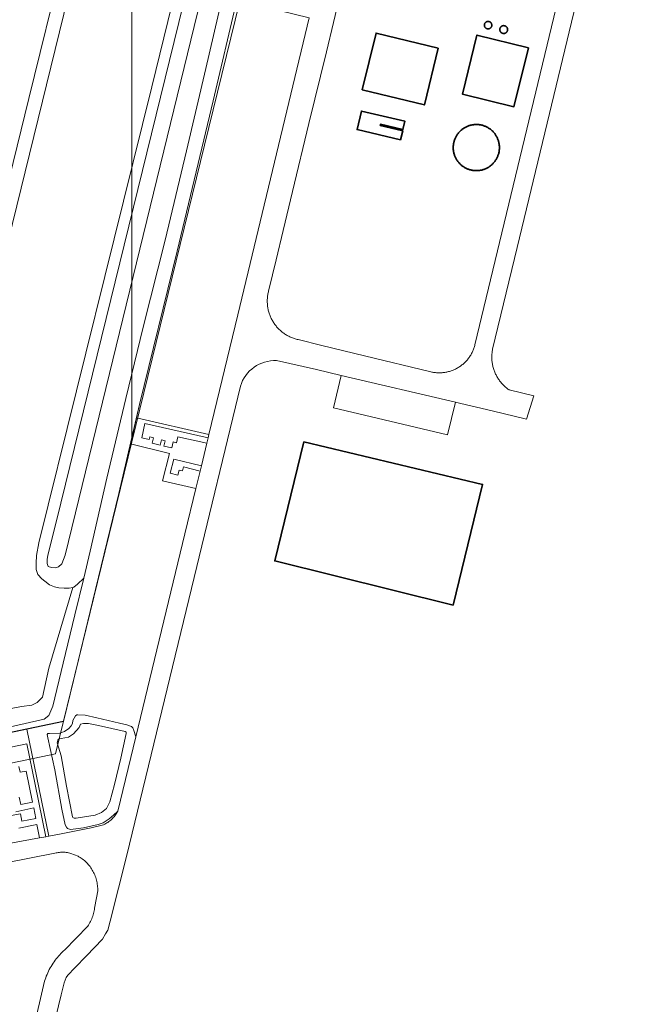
# Model space of a CAD drawing. Header units: metres. Extents: x 250001 to 257773, y 598992 to 609118.
# Tile 587 of 656: x 252163 to 252370, y 607555 to 607879. Entities that reach past the tile are written whole.
import ezdxf
from ezdxf.lldxf.tags import DXFTag

# ---------------------------------------------------------------- set-up
doc = ezdxf.new("R2010")
doc.units = ezdxf.units.M
for name, color, linetype, lineweight in [('B-WE-GR-GROENVOORZIENING-GV', 252, 'Continuous', 18), ('B-WE-GW-TALUD_KRUIN-G', 252, 'Continuous', 18), ('B-WE-IE-TERREINAFSCHEIDING_KUNSTMATIG_HEKWERK-G', 252, 'IE-TERREINAFSCHEIDING-KUNSTMATIG', 18), ('B-WE-KG-GRENS_PERCEEL-G', 150, 'KG-PERCEEL', 18), ('B-WE-OG-BEBOUWING-GV', 1, 'Continuous', 35), ('B-WE-OG-BEBOUWING_BASSIN-GV', 1, 'Continuous', 35), ('B-WE-OG-BEBOUWING_OPSLAGTANK-GV', 1, 'Continuous', 35), ('B-WE-OG-TERREIN_ERF-GV', 7, 'Continuous', 18), ('B-WE-OG-TERREIN_ONBEGROEID-GV', 252, 'Continuous', 18), ('B-WE-OG-WATER-GV', 252, 'Continuous', 18), ('B-WE-OG-WATER_SLOOT-GV', 252, 'Continuous', 18), ('B-WE-VH-ONVERHARD-GV', 252, 'Continuous', 18), ('B-WE-VH-VERHARDING_GESLOTEN-GV', 252, 'Continuous', 18), ('B-WE-VH-VERHARDING_HALFVERHARDING-GV', 252, 'Continuous', 18), ('B-WE-VH-VERHARDING_OPEN-GV', 252, 'Continuous', 18), ('B-WE-VH-VERHARDING_TEGEL-GV', 252, 'Continuous', 18), ('X-XX-AL-REFERENTIE-G', 7, 'Continuous', 18)]:
    doc.layers.add(name, color=color, linetype=linetype, lineweight=lineweight)
doc.styles.get("Standard").update_dxf_attribs({"font": 'NLCS-ISO.ttf'})
doc.linetypes.add('IE-TERREINAFSCHEIDING-KUNSTMATIG', pattern='A,4,[82,NLCS.shx,S=0.75,R=90,X=0,Y=0],4,-2', length=10)
tags = doc.linetypes.add('KG-PERCEEL', pattern='A,5.5,-2,["P",Standard,S=1.8,R=0,X=-0.5,Y=-0.9],-2,5.5,-2,[5,NLCS.SHX,S=0.75,R=0,X=0,Y=0],-2', length=19).pattern_tags.tags
tags[6] = DXFTag(74, 10)

# ---------------------------------------------------------------- blocks, each defined once
blk = doc.blocks.new('BS2021-132-Xref-KAD-20210617')
at = {"layer": 'B-WE-KG-GRENS_PERCEEL-G', "flags": 128}
for points in [[(252199.94, 607843.17), (252199.94, 608423)], [(252352.676, 608363.364), (252263.967, 608001.266), (252223.834, 607837.383)], [(252199.94, 607843.17), (252199.943, 607739.826)], [(252223.834, 607837.383), (252199.943, 607739.826)], [(252199.943, 607739.826), (252177.465, 607648.038)], [(252177.465, 607648.038), (251960.181, 607602.647), (251957.577, 607591.925)], [(252177.465, 607648.038), (252174.836, 607637.304), (251983.226, 607597.282)]]:
    blk.add_lwpolyline(points, dxfattribs=at)
blk = doc.blocks.new('BS2021-132-Xref-BGT-GRIJS-20210617-aangepast')
at = {"layer": 'B-WE-GR-GROENVOORZIENING-GV', "flags": 128}
for points in [[(252296.217, 608369.34), (252287.111, 608332.607), (252281.234, 608308.987), (252275.24, 608286.513), (252259.433, 608219.237), (252210.051, 608014.222), (252198.205, 607966.63), (252181.696, 607897.476), (252141.009, 607731.679), (252126.282, 607672.268)], [(252229.585, 607885.809), (252224.258, 607862.559), (252217.923, 607835.444), (252210.886, 607806.106), (252203.664, 607777.498), (252197.997, 607754.106), (252191.719, 607727.91), (252186.289, 607703.983), (252184.114, 607695.076), (252181.18, 607683.056), (252177.334, 607667.156), (252173.942, 607652.995), (252172.699, 607649.907), (252171.088, 607648.712), (252148.943, 607643.707)], [(252145.53, 607649.382), (252163.686, 607652.877), (252167.082, 607653.327), (252168.885, 607654.277), (252170.598, 607655.955), (252172.617, 607665.508), (252180.522, 607692.038), (252179.345, 607691.803), (252177.704, 607691.803), (252175.988, 607691.877), (252174.496, 607692.25), (252172.929, 607692.922), (252171.362, 607694.04), (252170.318, 607694.861), (252169.049, 607696.278), (252168.452, 607697.918), (252168.452, 607700.007), (252168.602, 607702.542), (252169.422, 607706.644), (252206.444, 607856.54), (252324.069, 608337.036)], [(252157.01, 607643.675), (252165.49, 607645.453), (252165.96, 607645.55), (252177.482, 607647.941), (252180.711, 607661.503), (252186.988, 607687.298), (252195.706, 607722.937), (252199.472, 607739.185), (252201.461, 607747.768), (252202.486, 607752.191), (252214.82, 607802.567), (252226.675, 607851.899), (252234.4, 607885.056)], [(252148.943, 607643.707), (252171.088, 607648.712), (252172.699, 607649.907), (252173.942, 607652.995), (252177.334, 607667.156), (252181.18, 607683.056), (252184.114, 607695.076), (252182.031, 607693.071), (252180.837, 607692.101), (252180.522, 607692.038), (252172.617, 607665.508), (252170.598, 607655.955), (252168.885, 607654.277), (252167.082, 607653.327), (252163.686, 607652.877), (252145.53, 607649.382)], [(252167.57, 607546.567), (252171.26, 607562.637), (252171.439, 607563.205), (252171.633, 607563.767), (252171.842, 607564.324), (252172.066, 607564.874), (252172.305, 607565.419), (252172.558, 607565.957), (252172.826, 607566.488), (252173.108, 607567.012), (252173.403, 607567.528), (252173.713, 607568.036), (252174.036, 607568.536), (252174.372, 607569.027), (252174.722, 607569.508), (252175.084, 607569.98), (252175.459, 607570.442), (252175.846, 607570.894), (252176.245, 607571.335), (252176.656, 607571.766), (252177.078, 607572.185), (252177.512, 607572.593), (252177.765, 607572.821), (252185.439, 607580.715), (252185.691, 607581.1), (252185.929, 607581.493), (252186.155, 607581.895), (252186.366, 607582.304), (252186.564, 607582.72), (252186.747, 607583.143), (252186.916, 607583.572), (252187.071, 607584.006), (252187.21, 607584.446), (252187.335, 607584.889), (252187.445, 607585.337), (252187.539, 607585.789), (252187.618, 607586.243), (252187.682, 607586.699), (252187.729, 607587.145), (252188.704, 607592.342), (252188.711, 607592.79), (252188.702, 607593.238), (252188.677, 607593.685), (252188.636, 607594.131), (252188.578, 607594.575), (252188.506, 607595.017), (252188.417, 607595.456), (252188.313, 607595.892), (252188.193, 607596.324), (252188.058, 607596.751), (252187.908, 607597.172), (252187.742, 607597.589), (252187.562, 607597.999), (252187.368, 607598.402), (252187.159, 607598.799), (252186.936, 607599.187), (252186.7, 607599.568), (252186.45, 607599.939), (252186.187, 607600.302), (252185.911, 607600.655), (252185.622, 607600.997), (252185.322, 607601.33), (252185.01, 607601.651), (252184.687, 607601.961), (252184.352, 607602.259), (252184.008, 607602.545), (252183.653, 607602.819), (252183.289, 607603.08), (252182.916, 607603.328), (252182.534, 607603.562), (252182.313, 607603.689), (252179.882, 607604.636), (252179.518, 607604.742), (252179.15, 607604.832), (252178.779, 607604.907), (252178.405, 607604.966), (252178.028, 607605.01), (252177.65, 607605.037), (252177.272, 607605.048), (252176.893, 607605.044), (252176.514, 607605.023), (252176.137, 607604.987), (252175.762, 607604.934), (252175.389, 607604.866), (252175.02, 607604.782), (252174.676, 607604.689), (252158.535, 607601.493)]]:
    blk.add_lwpolyline(points, dxfattribs=at)
for points in [[(252182.155, 607650.17), (252181.913, 607650.172), (252181.4, 607649.79), (252180.538, 607648.345), (252180.382, 607647.305), (252180.01, 607646.534), (252179.226, 607645.646), (252177.763, 607644.692), (252176.231, 607644.199), (252172.911, 607644.063), (252172.377, 607643.996), (252172.156, 607643.659), (252172.363, 607642.567), (252174.605, 607632.103), (252176.943, 607619.191), (252178.053, 607614.068), (252178.433, 607613.289), (252178.767, 607612.825), (252179.733, 607612.549), (252184.05, 607613.013), (252188.859, 607614.175), (252190.535, 607614.666), (252192.511, 607615.978), (252193.848, 607617.162), (252195.329, 607618.498), (252201.227, 607642.92), (252200.611, 607645.038), (252200.304, 607645.865), (252199.8, 607646.33), (252198.328, 607646.878), (252195.863, 607647.485), (252188.42, 607649.209), (252184.553, 607650.073)], [(252183.117, 607647.132), (252184.088, 607647.34), (252185.638, 607647.275), (252188.951, 607646.636), (252197.773, 607644.704), (252198.013, 607644.483), (252198.057, 607644.047), (252196.302, 607635.925), (252194.227, 607627.322), (252192.69, 607621.597), (252191.577, 607619.379), (252189.916, 607618.088), (252187.897, 607617.213), (252181.685, 607616.187), (252180.934, 607616.267), (252180.597, 607616.391), (252180.382, 607616.709), (252178.498, 607626.709), (252176.687, 607636.66), (252175.448, 607641.009), (252175.65, 607641.879), (252175.75, 607642.144), (252176.697, 607642.401), (252179.1, 607642.861), (252180.807, 607643.885), (252182.573, 607646.047)], [(252185.638, 607647.275), (252184.088, 607647.34), (252183.117, 607647.132), (252182.573, 607646.047), (252180.807, 607643.885), (252179.1, 607642.861), (252176.697, 607642.401), (252175.75, 607642.144), (252175.65, 607641.879), (252175.448, 607641.009), (252176.687, 607636.66), (252178.498, 607626.709), (252180.382, 607616.709), (252180.597, 607616.391), (252180.934, 607616.267), (252181.685, 607616.187), (252187.897, 607617.213), (252189.916, 607618.088), (252191.577, 607619.379), (252192.69, 607621.597), (252194.227, 607627.322), (252196.302, 607635.925), (252198.057, 607644.047), (252198.013, 607644.483), (252197.773, 607644.704), (252188.951, 607646.636)]]:
    blk.add_lwpolyline(points, close=True, dxfattribs=at)
at = {"layer": 'B-WE-GW-TALUD_KRUIN-G', "flags": 128}
blk.add_lwpolyline([(252176.687, 607636.66), (252178.498, 607626.709), (252180.382, 607616.709), (252180.597, 607616.391), (252180.934, 607616.267), (252181.685, 607616.187), (252187.897, 607617.213), (252189.916, 607618.088), (252191.577, 607619.379), (252192.69, 607621.597), (252194.227, 607627.322), (252196.302, 607635.925), (252198.057, 607644.047), (252198.013, 607644.483), (252197.773, 607644.704), (252188.951, 607646.636), (252185.638, 607647.275), (252184.088, 607647.34), (252183.117, 607647.132), (252182.573, 607646.047), (252180.807, 607643.885), (252179.1, 607642.861), (252176.697, 607642.401), (252175.75, 607642.144), (252175.65, 607641.879), (252175.448, 607641.009)], close=True, dxfattribs=at)
at = {"layer": 'B-WE-IE-TERREINAFSCHEIDING_KUNSTMATIG_HEKWERK-G', "flags": 128}
blk.add_lwpolyline([(252008.36, 607605.316), (252009.977, 607612.887), (252035.706, 607618.334), (252039.703, 607619.191), (252065, 607624.474), (252094.218, 607630.559), (252113.247, 607634.576), (252138.28, 607639.749), (252165.96, 607645.55), (252177.482, 607647.941), (252180.711, 607661.503), (252186.987, 607687.298), (252195.706, 607722.937), (252202.486, 607752.191), (252214.82, 607802.567), (252226.675, 607851.899), (252234.413, 607885.114), (252238.809, 607902.895), (252245.56, 607931.101), (252252.116, 607958.654), (252262.074, 608000.141)], dxfattribs=at)
at = {"layer": 'B-WE-OG-BEBOUWING-GV', "flags": 128}
for points in [[(252300.551, 607869.198), (252280.136, 607874.175), (252275.591, 607855.532), (252296.006, 607850.555)], [(252330.188, 607869.349), (252313.268, 607873.532), (252308.478, 607854.156), (252325.398, 607849.973)], [(252288.19, 607839.103), (252288.895, 607842.109), (252281.485, 607843.848), (252281.569, 607844.208), (252288.95, 607842.477), (252289.593, 607845.217), (252275.334, 607848.561), (252273.902, 607842.454)], [(252313.365, 607844.133), (252313.119, 607844.139), (252312.873, 607844.137), (252312.627, 607844.127), (252312.381, 607844.109), (252312.136, 607844.083), (252311.892, 607844.049), (252311.65, 607844.008), (252311.408, 607843.958), (252311.169, 607843.9), (252310.931, 607843.835), (252310.696, 607843.762), (252310.463, 607843.682), (252310.233, 607843.594), (252310.006, 607843.498), (252309.782, 607843.396), (252309.562, 607843.286), (252309.345, 607843.168), (252309.132, 607843.045), (252308.924, 607842.914), (252308.853, 607842.867), (252308.65, 607842.727), (252308.452, 607842.581), (252308.259, 607842.428), (252308.071, 607842.269), (252307.888, 607842.104), (252307.71, 607841.933), (252307.539, 607841.757), (252307.373, 607841.575), (252307.213, 607841.388), (252307.059, 607841.195), (252306.911, 607840.998), (252306.77, 607840.796), (252306.636, 607840.59), (252306.508, 607840.379), (252306.388, 607840.164), (252306.274, 607839.946), (252306.168, 607839.724), (252306.068, 607839.498), (252305.976, 607839.27), (252305.892, 607839.038), (252305.815, 607838.804), (252305.746, 607838.568), (252305.684, 607838.329), (252305.631, 607838.089), (252305.585, 607837.847), (252305.547, 607837.604), (252305.517, 607837.359), (252305.495, 607837.114), (252305.481, 607836.868), (252305.474, 607836.622), (252305.476, 607836.375), (252305.486, 607836.129), (252305.504, 607835.884), (252305.53, 607835.639), (252305.563, 607835.395), (252305.605, 607835.152), (252305.655, 607834.911), (252305.712, 607834.671), (252305.777, 607834.434), (252305.85, 607834.198), (252305.93, 607833.965), (252306.018, 607833.735), (252306.113, 607833.508), (252306.216, 607833.284), (252306.326, 607833.064), (252306.443, 607832.847), (252306.567, 607832.634), (252306.698, 607832.426), (252306.835, 607832.221), (252306.979, 607832.021), (252307.13, 607831.826), (252307.286, 607831.636), (252307.449, 607831.451), (252307.618, 607831.272), (252307.792, 607831.098), (252307.972, 607830.93), (252308.157, 607830.768), (252308.348, 607830.612), (252308.543, 607830.462), (252308.744, 607830.319), (252308.949, 607830.182), (252309.158, 607830.052), (252309.371, 607829.929), (252309.588, 607829.812), (252309.809, 607829.703), (252310.033, 607829.601), (252310.261, 607829.507), (252310.491, 607829.42), (252310.724, 607829.34), (252310.96, 607829.268), (252311.198, 607829.204), (252311.437, 607829.147), (252311.679, 607829.098), (252311.922, 607829.058), (252312.166, 607829.025), (252312.411, 607829), (252312.656, 607828.983), (252312.902, 607828.973), (252313.149, 607828.973), (252313.395, 607828.979), (252313.641, 607828.994), (252313.886, 607829.017), (252314.13, 607829.048), (252314.374, 607829.087), (252314.616, 607829.134), (252314.856, 607829.188), (252315.094, 607829.25), (252315.33, 607829.32), (252315.564, 607829.398), (252315.795, 607829.483), (252316.023, 607829.576), (252316.248, 607829.676), (252316.47, 607829.783), (252316.688, 607829.897), (252316.903, 607830.019), (252316.925, 607830.032), (252317.135, 607830.161), (252317.34, 607830.297), (252317.541, 607830.439), (252317.738, 607830.588), (252317.929, 607830.743), (252318.115, 607830.904), (252318.296, 607831.072), (252318.471, 607831.245), (252318.641, 607831.423), (252318.805, 607831.607), (252318.962, 607831.796), (252319.114, 607831.991), (252319.259, 607832.19), (252319.397, 607832.393), (252319.529, 607832.602), (252319.654, 607832.814), (252319.772, 607833.03), (252319.883, 607833.25), (252319.987, 607833.473), (252320.083, 607833.7), (252320.172, 607833.929), (252320.254, 607834.162), (252320.328, 607834.397), (252320.394, 607834.634), (252320.453, 607834.873), (252320.503, 607835.114), (252320.546, 607835.357), (252320.581, 607835.601), (252320.608, 607835.845), (252320.627, 607836.091), (252320.638, 607836.337), (252320.641, 607836.583), (252320.637, 607836.83), (252320.624, 607837.076), (252320.603, 607837.321), (252320.574, 607837.566), (252320.537, 607837.809), (252320.492, 607838.051), (252320.44, 607838.292), (252320.38, 607838.531), (252320.312, 607838.768), (252320.236, 607839.002), (252320.153, 607839.234), (252320.062, 607839.463), (252319.964, 607839.689), (252319.859, 607839.911), (252319.746, 607840.13), (252319.626, 607840.346), (252319.5, 607840.557), (252319.367, 607840.764), (252319.227, 607840.967), (252319.08, 607841.165), (252318.927, 607841.358), (252318.768, 607841.546), (252318.603, 607841.729), (252318.432, 607841.906), (252318.255, 607842.078), (252318.073, 607842.244), (252317.886, 607842.404), (252317.694, 607842.557), (252317.496, 607842.705), (252317.294, 607842.846), (252317.088, 607842.98), (252316.877, 607843.107), (252316.662, 607843.228), (252316.444, 607843.341), (252316.222, 607843.448), (252315.996, 607843.547), (252315.767, 607843.639), (252315.536, 607843.723), (252315.302, 607843.8), (252315.065, 607843.869), (252314.827, 607843.93), (252314.587, 607843.984), (252314.345, 607844.029), (252314.101, 607844.067), (252313.857, 607844.097), (252313.611, 607844.119)]]:
    blk.add_lwpolyline(points, close=True, dxfattribs=at)
at = {"layer": 'B-WE-OG-BEBOUWING_BASSIN-GV', "flags": 128}
blk.add_lwpolyline([(252256.411, 607739.918), (252246.844, 607700.738), (252305.432, 607686.25), (252315.09, 607725.886)], close=True, dxfattribs=at)
at = {"layer": 'B-WE-OG-BEBOUWING_OPSLAGTANK-GV', "flags": 128}
for points in [[(252316.997, 607878.011), (252316.898, 607878.013), (252316.8, 607878.008), (252316.702, 607877.994), (252316.605, 607877.972), (252316.51, 607877.943), (252316.418, 607877.906), (252316.33, 607877.862), (252316.245, 607877.811), (252316.165, 607877.753), (252316.089, 607877.689), (252316.019, 607877.619), (252315.955, 607877.544), (252315.897, 607877.464), (252315.846, 607877.379), (252315.844, 607877.375), (252315.8, 607877.286), (252315.764, 607877.194), (252315.734, 607877.1), (252315.713, 607877.003), (252315.7, 607876.905), (252315.694, 607876.806), (252315.697, 607876.707), (252315.707, 607876.609), (252315.726, 607876.511), (252315.752, 607876.416), (252315.786, 607876.323), (252315.827, 607876.233), (252315.876, 607876.146), (252315.931, 607876.064), (252315.992, 607875.987), (252316.06, 607875.915), (252316.133, 607875.848), (252316.212, 607875.788), (252316.295, 607875.734), (252316.382, 607875.687), (252316.473, 607875.647), (252316.566, 607875.614), (252316.662, 607875.59), (252316.76, 607875.573), (252316.858, 607875.564), (252316.957, 607875.563), (252317.056, 607875.57), (252317.154, 607875.585), (252317.25, 607875.608), (252317.344, 607875.638), (252317.436, 607875.676), (252317.524, 607875.721), (252317.608, 607875.773), (252317.687, 607875.832), (252317.762, 607875.897), (252317.831, 607875.968), (252317.894, 607876.045), (252317.951, 607876.126), (252318.001, 607876.211), (252318.044, 607876.3), (252318.08, 607876.392), (252318.108, 607876.487), (252318.128, 607876.584), (252318.141, 607876.683), (252318.145, 607876.754), (252318.144, 607876.853), (252318.135, 607876.952), (252318.117, 607877.049), (252318.092, 607877.145), (252318.06, 607877.238), (252318.02, 607877.329), (252317.972, 607877.416), (252317.918, 607877.499), (252317.858, 607877.577), (252317.791, 607877.65), (252317.718, 607877.718), (252317.641, 607877.779), (252317.558, 607877.834), (252317.472, 607877.882), (252317.382, 607877.923), (252317.289, 607877.957), (252317.193, 607877.983), (252317.096, 607878.001)], [(252322.125, 607876.617), (252322.024, 607876.619), (252321.923, 607876.613), (252321.822, 607876.599), (252321.723, 607876.577), (252321.627, 607876.547), (252321.532, 607876.51), (252321.441, 607876.465), (252321.354, 607876.413), (252321.271, 607876.355), (252321.193, 607876.29), (252321.12, 607876.22), (252321.054, 607876.143), (252320.993, 607876.062), (252320.951, 607875.997), (252320.902, 607875.908), (252320.861, 607875.816), (252320.826, 607875.72), (252320.799, 607875.622), (252320.781, 607875.523), (252320.77, 607875.422), (252320.767, 607875.321), (252320.772, 607875.22), (252320.785, 607875.119), (252320.806, 607875.02), (252320.834, 607874.922), (252320.87, 607874.828), (252320.914, 607874.736), (252320.965, 607874.648), (252321.022, 607874.565), (252321.086, 607874.486), (252321.156, 607874.413), (252321.231, 607874.345), (252321.312, 607874.283), (252321.397, 607874.228), (252321.486, 607874.18), (252321.579, 607874.139), (252321.674, 607874.105), (252321.772, 607874.079), (252321.872, 607874.061), (252321.973, 607874.051), (252322.074, 607874.049), (252322.175, 607874.054), (252322.276, 607874.068), (252322.375, 607874.09), (252322.472, 607874.119), (252322.566, 607874.156), (252322.658, 607874.2), (252322.745, 607874.252), (252322.828, 607874.31), (252322.907, 607874.374), (252322.98, 607874.444), (252323.047, 607874.52), (252323.108, 607874.601), (252323.162, 607874.687), (252323.21, 607874.776), (252323.25, 607874.869), (252323.283, 607874.965), (252323.308, 607875.063), (252323.326, 607875.163), (252323.335, 607875.264), (252323.337, 607875.353), (252323.332, 607875.454), (252323.318, 607875.555), (252323.297, 607875.654), (252323.268, 607875.751), (252323.231, 607875.845), (252323.187, 607875.937), (252323.136, 607876.024), (252323.078, 607876.108), (252323.014, 607876.186), (252322.944, 607876.259), (252322.868, 607876.327), (252322.788, 607876.388), (252322.702, 607876.443), (252322.613, 607876.491), (252322.52, 607876.531), (252322.424, 607876.564), (252322.326, 607876.59), (252322.226, 607876.608)]]:
    blk.add_lwpolyline(points, close=True, dxfattribs=at)
at = {"layer": 'B-WE-OG-TERREIN_ERF-GV', "flags": 128}
blk.add_lwpolyline([(252268.413, 607887.362), (252263.802, 607868.05), (252258.072, 607844.519), (252252.654, 607822.133), (252249.579, 607809.29), (252247.286, 607799.689), (252244.944, 607789.779), (252244.856, 607789.47), (252244.775, 607789.159), (252244.702, 607788.846), (252244.637, 607788.531), (252244.58, 607788.214), (252244.53, 607787.897), (252244.489, 607787.578), (252244.455, 607787.258), (252244.43, 607786.938), (252244.412, 607786.617), (252244.403, 607786.295), (252244.401, 607785.974), (252244.408, 607785.652), (252244.422, 607785.331), (252244.444, 607785.01), (252244.475, 607784.69), (252244.513, 607784.371), (252244.56, 607784.053), (252244.614, 607783.736), (252244.676, 607783.421), (252244.746, 607783.107), (252244.823, 607782.795), (252244.909, 607782.485), (252245.002, 607782.177), (252245.103, 607781.872), (252245.211, 607781.569), (252245.327, 607781.269), (252245.45, 607780.973), (252245.58, 607780.679), (252245.718, 607780.388), (252245.863, 607780.101), (252246.015, 607779.818), (252246.174, 607779.539), (252246.341, 607779.264), (252246.513, 607778.992), (252246.693, 607778.726), (252246.879, 607778.464), (252247.071, 607778.206), (252247.27, 607777.953), (252247.475, 607777.706), (252247.687, 607777.464), (252247.904, 607777.227), (252248.127, 607776.995), (252248.356, 607776.769), (252248.59, 607776.549), (252248.829, 607776.334), (252249.074, 607776.126), (252249.324, 607775.924), (252249.579, 607775.728), (252249.839, 607775.539), (252250.104, 607775.356), (252250.372, 607775.18), (252250.646, 607775.01), (252250.923, 607774.848), (252251.204, 607774.692), (252251.489, 607774.543), (252251.778, 607774.402), (252252.07, 607774.267), (252252.365, 607774.14), (252252.664, 607774.021), (252252.965, 607773.909), (252253.269, 607773.804), (252253.575, 607773.707), (252253.884, 607773.617), (252254.195, 607773.536), (252254.508, 607773.462), (252254.526, 607773.458), (252262.313, 607771.485), (252276.299, 607768.123), (252298.108, 607762.882), (252298.41, 607762.813), (252298.714, 607762.753), (252299.019, 607762.699), (252299.326, 607762.654), (252299.633, 607762.617), (252299.942, 607762.588), (252300.251, 607762.567), (252300.56, 607762.554), (252300.87, 607762.548), (252301.18, 607762.551), (252301.49, 607762.562), (252301.799, 607762.581), (252302.108, 607762.607), (252302.416, 607762.642), (252302.723, 607762.685), (252303.028, 607762.735), (252303.332, 607762.794), (252303.635, 607762.86), (252303.936, 607762.934), (252304.235, 607763.016), (252304.532, 607763.105), (252304.826, 607763.202), (252305.117, 607763.307), (252305.406, 607763.419), (252305.692, 607763.539), (252305.975, 607763.666), (252306.254, 607763.8), (252306.53, 607763.941), (252306.802, 607764.089), (252307.07, 607764.245), (252307.334, 607764.407), (252307.593, 607764.576), (252307.849, 607764.752), (252308.099, 607764.934), (252308.345, 607765.122), (252308.586, 607765.317), (252308.822, 607765.518), (252309.052, 607765.725), (252309.277, 607765.938), (252309.497, 607766.157), (252309.711, 607766.381), (252309.918, 607766.611), (252310.12, 607766.846), (252310.316, 607767.086), (252310.506, 607767.331), (252310.689, 607767.581), (252310.865, 607767.836), (252311.036, 607768.095), (252311.199, 607768.358), (252311.355, 607768.626), (252311.505, 607768.897), (252311.647, 607769.172), (252311.782, 607769.451), (252311.91, 607769.733), (252312.031, 607770.018), (252312.144, 607770.307), (252312.25, 607770.598), (252312.348, 607770.892), (252312.439, 607771.188), (252312.522, 607771.487), (252312.585, 607771.738), (252366.691, 607996.312)], dxfattribs=at)
for points in [[(252316.133, 607875.848), (252316.06, 607875.915), (252315.992, 607875.987), (252315.931, 607876.064), (252315.876, 607876.146), (252315.827, 607876.233), (252315.786, 607876.323), (252315.752, 607876.416), (252315.726, 607876.511), (252315.707, 607876.609), (252315.697, 607876.707), (252315.694, 607876.806), (252315.7, 607876.905), (252315.713, 607877.003), (252315.734, 607877.1), (252315.764, 607877.194), (252315.8, 607877.286), (252315.844, 607877.375), (252315.846, 607877.379), (252315.897, 607877.464), (252315.955, 607877.544), (252316.019, 607877.619), (252316.089, 607877.689), (252316.165, 607877.753), (252316.245, 607877.811), (252316.33, 607877.862), (252316.418, 607877.906), (252316.51, 607877.943), (252316.605, 607877.972), (252316.702, 607877.994), (252316.8, 607878.008), (252316.898, 607878.013), (252316.997, 607878.011), (252317.096, 607878.001), (252317.193, 607877.983), (252317.289, 607877.957), (252317.382, 607877.923), (252317.472, 607877.882), (252317.558, 607877.834), (252317.641, 607877.779), (252317.718, 607877.718), (252317.791, 607877.65), (252317.858, 607877.577), (252317.918, 607877.499), (252317.972, 607877.416), (252318.02, 607877.329), (252318.06, 607877.238), (252318.092, 607877.145), (252318.117, 607877.049), (252318.135, 607876.952), (252318.144, 607876.853), (252318.145, 607876.754), (252318.141, 607876.683), (252318.128, 607876.584), (252318.108, 607876.487), (252318.08, 607876.392), (252318.044, 607876.3), (252318.001, 607876.211), (252317.951, 607876.126), (252317.894, 607876.045), (252317.831, 607875.968), (252317.762, 607875.897), (252317.687, 607875.832), (252317.608, 607875.773), (252317.524, 607875.721), (252317.436, 607875.676), (252317.344, 607875.638), (252317.25, 607875.608), (252317.154, 607875.585), (252317.056, 607875.57), (252316.957, 607875.563), (252316.858, 607875.564), (252316.76, 607875.573), (252316.662, 607875.59), (252316.566, 607875.614), (252316.473, 607875.647), (252316.382, 607875.687), (252316.295, 607875.734), (252316.212, 607875.788)], [(252320.77, 607875.422), (252320.781, 607875.523), (252320.799, 607875.622), (252320.826, 607875.72), (252320.861, 607875.816), (252320.902, 607875.908), (252320.951, 607875.997), (252320.993, 607876.062), (252321.054, 607876.143), (252321.12, 607876.22), (252321.193, 607876.29), (252321.271, 607876.355), (252321.354, 607876.413), (252321.441, 607876.465), (252321.532, 607876.51), (252321.627, 607876.547), (252321.723, 607876.577), (252321.822, 607876.599), (252321.923, 607876.613), (252322.024, 607876.619), (252322.125, 607876.617), (252322.226, 607876.608), (252322.326, 607876.59), (252322.424, 607876.564), (252322.52, 607876.531), (252322.613, 607876.491), (252322.702, 607876.443), (252322.788, 607876.388), (252322.868, 607876.327), (252322.944, 607876.259), (252323.014, 607876.186), (252323.078, 607876.108), (252323.136, 607876.024), (252323.187, 607875.937), (252323.231, 607875.845), (252323.268, 607875.751), (252323.297, 607875.654), (252323.318, 607875.555), (252323.332, 607875.454), (252323.337, 607875.353), (252323.335, 607875.264), (252323.326, 607875.163), (252323.308, 607875.063), (252323.283, 607874.965), (252323.25, 607874.869), (252323.21, 607874.776), (252323.162, 607874.687), (252323.108, 607874.601), (252323.047, 607874.52), (252322.98, 607874.444), (252322.907, 607874.374), (252322.828, 607874.31), (252322.745, 607874.252), (252322.658, 607874.2), (252322.566, 607874.156), (252322.472, 607874.119), (252322.375, 607874.09), (252322.276, 607874.068), (252322.175, 607874.054), (252322.074, 607874.049), (252321.973, 607874.051), (252321.872, 607874.061), (252321.772, 607874.079), (252321.674, 607874.105), (252321.579, 607874.139), (252321.486, 607874.18), (252321.397, 607874.228), (252321.312, 607874.283), (252321.231, 607874.345), (252321.156, 607874.413), (252321.086, 607874.486), (252321.022, 607874.565), (252320.965, 607874.648), (252320.914, 607874.736), (252320.87, 607874.828), (252320.834, 607874.922), (252320.806, 607875.02), (252320.785, 607875.119), (252320.772, 607875.22), (252320.767, 607875.321)], [(252280.136, 607874.175), (252300.551, 607869.198), (252296.006, 607850.555), (252275.591, 607855.532)], [(252313.268, 607873.532), (252330.188, 607869.349), (252325.398, 607849.973), (252308.478, 607854.156)], [(252288.19, 607839.103), (252273.902, 607842.454), (252275.334, 607848.561), (252289.593, 607845.217), (252288.95, 607842.477), (252281.569, 607844.208), (252281.485, 607843.848), (252288.895, 607842.109)], [(252320.394, 607834.634), (252320.328, 607834.397), (252320.254, 607834.162), (252320.172, 607833.929), (252320.083, 607833.7), (252319.987, 607833.473), (252319.883, 607833.25), (252319.772, 607833.03), (252319.654, 607832.814), (252319.529, 607832.602), (252319.397, 607832.393), (252319.259, 607832.19), (252319.114, 607831.991), (252318.962, 607831.796), (252318.805, 607831.607), (252318.641, 607831.423), (252318.471, 607831.245), (252318.296, 607831.072), (252318.115, 607830.904), (252317.929, 607830.743), (252317.738, 607830.588), (252317.541, 607830.439), (252317.34, 607830.297), (252317.135, 607830.161), (252316.925, 607830.032), (252316.903, 607830.019), (252316.688, 607829.897), (252316.47, 607829.783), (252316.248, 607829.676), (252316.023, 607829.576), (252315.795, 607829.483), (252315.564, 607829.398), (252315.33, 607829.32), (252315.094, 607829.25), (252314.856, 607829.188), (252314.616, 607829.134), (252314.374, 607829.087), (252314.13, 607829.048), (252313.886, 607829.017), (252313.641, 607828.994), (252313.395, 607828.979), (252313.149, 607828.973), (252312.902, 607828.973), (252312.656, 607828.983), (252312.411, 607829), (252312.166, 607829.025), (252311.922, 607829.058), (252311.679, 607829.098), (252311.437, 607829.147), (252311.198, 607829.204), (252310.96, 607829.268), (252310.724, 607829.34), (252310.491, 607829.42), (252310.261, 607829.507), (252310.033, 607829.601), (252309.809, 607829.703), (252309.588, 607829.812), (252309.371, 607829.929), (252309.158, 607830.052), (252308.949, 607830.182), (252308.744, 607830.319), (252308.543, 607830.462), (252308.348, 607830.612), (252308.157, 607830.768), (252307.972, 607830.93), (252307.792, 607831.098), (252307.618, 607831.272), (252307.449, 607831.451), (252307.286, 607831.636), (252307.13, 607831.826), (252306.979, 607832.021), (252306.835, 607832.221), (252306.698, 607832.426), (252306.567, 607832.634), (252306.443, 607832.847), (252306.326, 607833.064), (252306.216, 607833.284), (252306.113, 607833.508), (252306.018, 607833.735), (252305.93, 607833.965), (252305.85, 607834.198), (252305.777, 607834.434), (252305.712, 607834.671), (252305.655, 607834.911), (252305.605, 607835.152), (252305.563, 607835.395), (252305.53, 607835.639), (252305.504, 607835.884), (252305.486, 607836.129), (252305.476, 607836.375), (252305.474, 607836.622), (252305.481, 607836.868), (252305.495, 607837.114), (252305.517, 607837.359), (252305.547, 607837.604), (252305.585, 607837.847), (252305.631, 607838.089), (252305.684, 607838.329), (252305.746, 607838.568), (252305.815, 607838.804), (252305.892, 607839.038), (252305.976, 607839.27), (252306.068, 607839.498), (252306.168, 607839.724), (252306.274, 607839.946), (252306.388, 607840.164), (252306.508, 607840.379), (252306.636, 607840.59), (252306.77, 607840.796), (252306.911, 607840.998), (252307.059, 607841.195), (252307.213, 607841.388), (252307.373, 607841.575), (252307.539, 607841.757), (252307.71, 607841.933), (252307.888, 607842.104), (252308.071, 607842.269), (252308.259, 607842.428), (252308.452, 607842.581), (252308.65, 607842.727), (252308.853, 607842.867), (252308.924, 607842.914), (252309.132, 607843.045), (252309.345, 607843.168), (252309.562, 607843.286), (252309.782, 607843.396), (252310.006, 607843.498), (252310.233, 607843.594), (252310.463, 607843.682), (252310.696, 607843.762), (252310.931, 607843.835), (252311.169, 607843.9), (252311.408, 607843.958), (252311.65, 607844.008), (252311.892, 607844.049), (252312.136, 607844.083), (252312.381, 607844.109), (252312.627, 607844.127), (252312.873, 607844.137), (252313.119, 607844.139), (252313.365, 607844.133), (252313.611, 607844.119), (252313.857, 607844.097), (252314.101, 607844.067), (252314.345, 607844.029), (252314.587, 607843.984), (252314.827, 607843.93), (252315.065, 607843.869), (252315.302, 607843.8), (252315.536, 607843.723), (252315.767, 607843.639), (252315.996, 607843.547), (252316.222, 607843.448), (252316.444, 607843.341), (252316.662, 607843.228), (252316.877, 607843.107), (252317.088, 607842.98), (252317.294, 607842.846), (252317.496, 607842.705), (252317.694, 607842.557), (252317.886, 607842.404), (252318.073, 607842.244), (252318.255, 607842.078), (252318.432, 607841.906), (252318.603, 607841.729), (252318.768, 607841.546), (252318.927, 607841.358), (252319.08, 607841.165), (252319.227, 607840.967), (252319.367, 607840.764), (252319.5, 607840.557), (252319.626, 607840.346), (252319.746, 607840.13), (252319.859, 607839.911), (252319.964, 607839.689), (252320.062, 607839.463), (252320.153, 607839.234), (252320.236, 607839.002), (252320.312, 607838.768), (252320.38, 607838.531), (252320.44, 607838.292), (252320.492, 607838.051), (252320.537, 607837.809), (252320.574, 607837.566), (252320.603, 607837.321), (252320.624, 607837.076), (252320.637, 607836.83), (252320.641, 607836.583), (252320.638, 607836.337), (252320.627, 607836.091), (252320.608, 607835.845), (252320.581, 607835.601), (252320.546, 607835.357), (252320.503, 607835.114), (252320.453, 607834.873)]]:
    blk.add_lwpolyline(points, close=True, dxfattribs=at)
at = {"layer": 'B-WE-OG-TERREIN_ONBEGROEID-GV', "flags": 128}
for points in [[(252350.106, 607901.995), (252336.349, 607844.606), (252326.522, 607803.76), (252318.418, 607770.332), (252318.356, 607770.016), (252318.303, 607769.698), (252318.257, 607769.378), (252318.219, 607769.058), (252318.189, 607768.737), (252318.167, 607768.416), (252318.153, 607768.093), (252318.147, 607767.771), (252318.149, 607767.449), (252318.159, 607767.126), (252318.177, 607766.804), (252318.203, 607766.483), (252318.236, 607766.162), (252318.278, 607765.843), (252318.328, 607765.524), (252318.386, 607765.207), (252318.451, 607764.891), (252318.525, 607764.577), (252318.606, 607764.265), (252318.694, 607763.955), (252318.791, 607763.648), (252318.895, 607763.342), (252319.006, 607763.04), (252319.126, 607762.74), (252319.252, 607762.444), (252319.386, 607762.15), (252319.527, 607761.86), (252319.675, 607761.574), (252319.83, 607761.291), (252319.992, 607761.013), (252320.161, 607760.738), (252320.337, 607760.468), (252320.52, 607760.202), (252320.709, 607759.941), (252320.904, 607759.685), (252321.106, 607759.433), (252321.314, 607759.187), (252321.528, 607758.945), (252321.748, 607758.709), (252321.973, 607758.479), (252322.205, 607758.255), (252322.442, 607758.036), (252322.684, 607757.823), (252322.931, 607757.616), (252323.183, 607757.416), (252323.441, 607757.221), (252323.703, 607757.033), (252323.874, 607756.916), (252331.905, 607754.964), (252329.525, 607747.32), (252318.269, 607750.039), (252307.933, 607752.439), (252306.172, 607752.855), (252303.643, 607742.15), (252266.174, 607750.999), (252268.702, 607761.704), (252260.554, 607763.629), (252247.416, 607766.564)], [(252235.577, 607758.141), (252220.342, 607695.259), (252198.293, 607604.091), (252192.833, 607582.429), (252192.043, 607579.454), (252191.325, 607578.159), (252190.277, 607576.489), (252185.068, 607571.01), (252181.177, 607567.037), (252178.929, 607564.674), (252178.378, 607563.866), (252177.655, 607562.084), (252176.692, 607558.134), (252173.294, 607544.176), (252171.416, 607535.572), (252171.935, 607529.845), (252172.324, 607529.751), (252211.431, 607520.242), (252255.779, 607509.429), (252309.169, 607496.875), (252393.666, 607476.385)]]:
    blk.add_lwpolyline(points, dxfattribs=at)
at = {"layer": 'B-WE-OG-TERREIN_ONBEGROEID-GV'}
blk.add_lwpolyline([(252247.416, 607766.564, 0.3433929), (252235.577, 607758.141)], format="xyb", dxfattribs=at)
at = {"layer": 'B-WE-OG-TERREIN_ONBEGROEID-GV', "flags": 128}
blk.add_lwpolyline([(252256.411, 607739.918), (252315.09, 607725.886), (252305.432, 607686.25), (252246.844, 607700.738)], close=True, dxfattribs=at)
at = {"layer": 'B-WE-OG-WATER-GV', "flags": 128}
blk.add_lwpolyline([(252328.442, 608338.626), (252176.564, 607719.724), (252172.375, 607702.574), (252172.124, 607701.278), (252172.164, 607699.949), (252172.402, 607698.877), (252173.514, 607698.56), (252174.745, 607698.48), (252175.836, 607698.758), (252176.968, 607699.75), (252178.02, 607702.687), (252334.213, 608343.257)], dxfattribs=at)
at = {"layer": 'B-WE-OG-WATER_SLOOT-GV', "flags": 128}
for points in [[(252324.069, 608337.036), (252206.444, 607856.54), (252169.422, 607706.644), (252168.602, 607702.542), (252168.452, 607700.007), (252168.452, 607697.918), (252169.049, 607696.278), (252170.318, 607694.861), (252171.362, 607694.04), (252172.929, 607692.922), (252174.496, 607692.25), (252175.988, 607691.877), (252177.704, 607691.803), (252179.345, 607691.803), (252180.522, 607692.038), (252180.837, 607692.101), (252182.031, 607693.071), (252184.114, 607695.076), (252186.289, 607703.983), (252191.719, 607727.91), (252197.997, 607754.106), (252203.664, 607777.498), (252210.886, 607806.106), (252217.923, 607835.444), (252224.258, 607862.559), (252229.585, 607885.809)], [(252334.213, 608343.257), (252178.02, 607702.687), (252176.968, 607699.75), (252175.836, 607698.758), (252174.745, 607698.48), (252173.514, 607698.56), (252172.402, 607698.877), (252172.164, 607699.949), (252172.124, 607701.278), (252172.375, 607702.574), (252176.564, 607719.724), (252328.442, 608338.626)]]:
    blk.add_lwpolyline(points, dxfattribs=at)
at = {"layer": 'B-WE-VH-ONVERHARD-GV', "flags": 128}
for points in [[(252291.121, 608370.5), (252290.332, 608367.033), (252282.734, 608333.649), (252276.877, 608310.111), (252270.874, 608287.608), (252255.056, 608220.279), (252245.969, 608182.556), (252236.883, 608144.834), (252228.759, 608111.104), (252218.672, 608069.231), (252205.68, 608015.292), (252193.833, 607967.696), (252177.323, 607898.535), (252166.064, 607852.657), (252136.64, 607732.757), (252121.638, 607672.235)], [(252126.282, 607672.268), (252141.009, 607731.679), (252181.696, 607897.476), (252198.205, 607966.63), (252210.051, 608014.222), (252259.433, 608219.237), (252275.24, 608286.513), (252281.234, 608308.987), (252287.111, 608332.607), (252296.217, 608369.34)]]:
    blk.add_lwpolyline(points, dxfattribs=at)
for points in [[(252258.137, 607879.144), (252234.4, 607885.056), (252226.675, 607851.899), (252214.82, 607802.567), (252202.486, 607752.191), (252201.461, 607747.768), (252225.237, 607742.278), (252234.746, 607781.565)], [(252212.255, 607736.07), (252199.472, 607739.185), (252195.706, 607722.937), (252186.988, 607687.298), (252180.711, 607661.503), (252177.482, 607647.941), (252165.96, 607645.55), (252165.49, 607645.453), (252172.707, 607610.314), (252176.205, 607610.965), (252186.586, 607613.082), (252190.663, 607614.071), (252191.021, 607614.243), (252191.37, 607614.431), (252191.712, 607614.632), (252192.045, 607614.846), (252192.37, 607615.074), (252192.685, 607615.315), (252192.99, 607615.569), (252193.285, 607615.834), (252193.568, 607616.111), (252193.841, 607616.4), (252194.101, 607616.699), (252194.349, 607617.008), (252194.585, 607617.327), (252194.807, 607617.656), (252195.329, 607618.498), (252193.848, 607617.162), (252192.511, 607615.978), (252190.535, 607614.666), (252188.859, 607614.175), (252184.05, 607613.013), (252179.733, 607612.549), (252178.767, 607612.825), (252178.433, 607613.289), (252178.053, 607614.068), (252176.943, 607619.191), (252174.605, 607632.103), (252172.363, 607642.567), (252172.156, 607643.659), (252172.377, 607643.996), (252172.911, 607644.063), (252176.231, 607644.199), (252177.763, 607644.692), (252179.226, 607645.646), (252180.01, 607646.534), (252180.382, 607647.305), (252180.538, 607648.345), (252181.4, 607649.79), (252181.913, 607650.172), (252182.155, 607650.17), (252184.553, 607650.073), (252188.42, 607649.209), (252195.863, 607647.485), (252198.328, 607646.878), (252199.8, 607646.33), (252200.304, 607645.865), (252200.611, 607645.038), (252201.227, 607642.92), (252217.335, 607709.627), (252220.94, 607724.523), (252209.99, 607727.03)]]:
    blk.add_lwpolyline(points, close=True, dxfattribs=at)
at = {"layer": 'B-WE-VH-VERHARDING_GESLOTEN-GV', "flags": 128}
for points in [[(252258.137, 607879.144), (252234.746, 607781.565), (252225.237, 607742.278), (252224.973, 607741.185), (252224.544, 607739.411), (252222.759, 607732.04), (252222.332, 607730.275), (252220.94, 607724.523), (252217.335, 607709.627), (252201.227, 607642.92), (252195.329, 607618.498), (252194.807, 607617.656), (252194.585, 607617.327), (252194.349, 607617.008), (252194.101, 607616.699), (252193.841, 607616.4), (252193.568, 607616.111), (252193.285, 607615.834), (252192.99, 607615.569), (252192.685, 607615.315), (252192.37, 607615.074), (252192.045, 607614.846), (252191.712, 607614.632), (252191.37, 607614.431), (252191.021, 607614.243), (252190.663, 607614.071), (252186.586, 607613.082), (252176.205, 607610.965), (252172.707, 607610.314), (252171.634, 607610.114), (252169.608, 607609.737), (252159.487, 607607.852)], [(252158.535, 607601.493), (252174.676, 607604.689), (252175.02, 607604.782), (252175.389, 607604.866), (252175.762, 607604.934), (252176.137, 607604.987), (252176.514, 607605.023), (252176.893, 607605.044), (252177.272, 607605.048), (252177.65, 607605.037), (252178.028, 607605.01), (252178.405, 607604.966), (252178.779, 607604.907), (252179.15, 607604.832), (252179.518, 607604.742), (252179.882, 607604.636), (252182.313, 607603.689), (252182.534, 607603.562), (252182.916, 607603.328), (252183.289, 607603.08), (252183.653, 607602.819), (252184.008, 607602.545), (252184.352, 607602.259), (252184.687, 607601.961), (252185.01, 607601.651), (252185.322, 607601.33), (252185.622, 607600.997), (252185.911, 607600.655), (252186.187, 607600.302), (252186.45, 607599.939), (252186.7, 607599.568), (252186.936, 607599.187), (252187.159, 607598.799), (252187.368, 607598.402), (252187.562, 607597.999), (252187.742, 607597.589), (252187.908, 607597.172), (252188.058, 607596.751), (252188.193, 607596.324), (252188.313, 607595.892), (252188.417, 607595.456), (252188.506, 607595.017), (252188.578, 607594.575), (252188.636, 607594.131), (252188.677, 607593.685), (252188.702, 607593.238), (252188.711, 607592.79), (252188.704, 607592.342), (252187.729, 607587.145), (252187.682, 607586.699), (252187.618, 607586.243), (252187.539, 607585.789), (252187.445, 607585.337), (252187.335, 607584.889), (252187.21, 607584.446), (252187.071, 607584.006), (252186.916, 607583.572), (252186.747, 607583.143), (252186.564, 607582.72), (252186.366, 607582.304), (252186.155, 607581.895), (252185.929, 607581.493), (252185.691, 607581.1), (252185.439, 607580.715), (252177.765, 607572.821), (252177.512, 607572.593), (252177.078, 607572.185), (252176.656, 607571.766), (252176.245, 607571.335), (252175.846, 607570.894), (252175.459, 607570.442), (252175.084, 607569.98), (252174.722, 607569.508), (252174.372, 607569.027), (252174.036, 607568.536), (252173.713, 607568.036), (252173.403, 607567.528), (252173.108, 607567.012), (252172.826, 607566.488), (252172.558, 607565.957), (252172.305, 607565.419), (252172.066, 607564.874), (252171.842, 607564.324), (252171.633, 607563.767), (252171.439, 607563.205), (252171.26, 607562.637), (252167.57, 607546.567)], [(252173.294, 607544.176), (252176.692, 607558.134), (252177.655, 607562.084), (252178.378, 607563.866), (252178.929, 607564.674), (252181.177, 607567.037), (252185.068, 607571.01), (252190.277, 607576.489), (252191.325, 607578.159), (252192.043, 607579.454), (252192.833, 607582.429), (252198.293, 607604.091), (252220.342, 607695.259), (252235.577, 607758.141)], [(252247.416, 607766.564), (252260.554, 607763.629), (252268.702, 607761.704), (252306.172, 607752.855), (252307.933, 607752.439), (252318.269, 607750.039), (252329.525, 607747.32), (252331.905, 607754.964), (252323.874, 607756.916), (252323.703, 607757.033), (252323.441, 607757.221), (252323.183, 607757.416), (252322.931, 607757.616), (252322.684, 607757.823), (252322.442, 607758.036), (252322.205, 607758.255), (252321.973, 607758.479), (252321.748, 607758.709), (252321.528, 607758.945), (252321.314, 607759.187), (252321.106, 607759.433), (252320.904, 607759.685), (252320.709, 607759.941), (252320.52, 607760.202), (252320.337, 607760.468), (252320.161, 607760.738), (252319.992, 607761.013), (252319.83, 607761.291), (252319.675, 607761.574), (252319.527, 607761.86), (252319.386, 607762.15), (252319.252, 607762.444), (252319.126, 607762.74), (252319.006, 607763.04), (252318.895, 607763.342), (252318.791, 607763.648), (252318.694, 607763.955), (252318.606, 607764.265), (252318.525, 607764.577), (252318.451, 607764.891), (252318.386, 607765.207), (252318.328, 607765.524), (252318.278, 607765.843), (252318.236, 607766.162), (252318.203, 607766.483), (252318.177, 607766.804), (252318.159, 607767.126), (252318.149, 607767.449), (252318.147, 607767.771), (252318.153, 607768.093), (252318.167, 607768.416), (252318.189, 607768.737), (252318.219, 607769.058), (252318.257, 607769.378), (252318.303, 607769.698), (252318.356, 607770.016), (252318.418, 607770.332), (252326.522, 607803.76), (252336.349, 607844.606), (252350.106, 607901.995)], [(252366.691, 607996.312), (252312.585, 607771.738), (252312.522, 607771.487), (252312.439, 607771.188), (252312.348, 607770.892), (252312.25, 607770.598), (252312.144, 607770.307), (252312.031, 607770.018), (252311.91, 607769.733), (252311.782, 607769.451), (252311.647, 607769.172), (252311.505, 607768.897), (252311.355, 607768.626), (252311.199, 607768.358), (252311.036, 607768.095), (252310.865, 607767.836), (252310.689, 607767.581), (252310.506, 607767.331), (252310.316, 607767.086), (252310.12, 607766.846), (252309.918, 607766.611), (252309.711, 607766.381), (252309.497, 607766.157), (252309.277, 607765.938), (252309.052, 607765.725), (252308.822, 607765.518), (252308.586, 607765.317), (252308.345, 607765.122), (252308.099, 607764.934), (252307.849, 607764.752), (252307.593, 607764.576), (252307.334, 607764.407), (252307.07, 607764.245), (252306.802, 607764.089), (252306.53, 607763.941), (252306.254, 607763.8), (252305.975, 607763.666), (252305.692, 607763.539), (252305.406, 607763.419), (252305.117, 607763.307), (252304.826, 607763.202), (252304.532, 607763.105), (252304.235, 607763.016), (252303.936, 607762.934), (252303.635, 607762.86), (252303.332, 607762.794), (252303.028, 607762.735), (252302.723, 607762.685), (252302.416, 607762.642), (252302.108, 607762.607), (252301.799, 607762.581), (252301.49, 607762.562), (252301.18, 607762.551), (252300.87, 607762.548), (252300.56, 607762.554), (252300.251, 607762.567), (252299.942, 607762.588), (252299.633, 607762.617), (252299.326, 607762.654), (252299.019, 607762.699), (252298.714, 607762.753), (252298.41, 607762.813), (252298.108, 607762.882), (252276.299, 607768.123), (252262.313, 607771.485), (252254.526, 607773.458), (252254.508, 607773.462), (252254.195, 607773.536), (252253.884, 607773.617), (252253.575, 607773.707), (252253.269, 607773.804), (252252.965, 607773.909), (252252.664, 607774.021), (252252.365, 607774.14), (252252.07, 607774.267), (252251.778, 607774.402), (252251.489, 607774.543), (252251.204, 607774.692), (252250.923, 607774.848), (252250.646, 607775.01), (252250.372, 607775.18), (252250.104, 607775.356), (252249.839, 607775.539), (252249.579, 607775.728), (252249.324, 607775.924), (252249.074, 607776.126), (252248.829, 607776.334), (252248.59, 607776.549), (252248.356, 607776.769), (252248.127, 607776.995), (252247.904, 607777.227), (252247.687, 607777.464), (252247.475, 607777.706), (252247.27, 607777.953), (252247.071, 607778.206), (252246.879, 607778.464), (252246.693, 607778.726), (252246.513, 607778.992), (252246.341, 607779.264), (252246.174, 607779.539), (252246.015, 607779.818), (252245.863, 607780.101), (252245.718, 607780.388), (252245.58, 607780.679), (252245.45, 607780.973), (252245.327, 607781.269), (252245.211, 607781.569), (252245.103, 607781.872), (252245.002, 607782.177), (252244.909, 607782.485), (252244.823, 607782.795), (252244.746, 607783.107), (252244.676, 607783.421), (252244.614, 607783.736), (252244.56, 607784.053), (252244.513, 607784.371), (252244.475, 607784.69), (252244.444, 607785.01), (252244.422, 607785.331), (252244.408, 607785.652), (252244.401, 607785.974), (252244.403, 607786.295), (252244.412, 607786.617), (252244.43, 607786.938), (252244.455, 607787.258), (252244.489, 607787.578), (252244.53, 607787.897), (252244.58, 607788.214), (252244.637, 607788.531), (252244.702, 607788.846), (252244.775, 607789.159), (252244.856, 607789.47), (252244.944, 607789.779), (252247.286, 607799.689), (252249.579, 607809.29), (252252.654, 607822.133), (252258.072, 607844.519), (252263.802, 607868.05), (252268.413, 607887.362)]]:
    blk.add_lwpolyline(points, dxfattribs=at)
at = {"layer": 'B-WE-VH-VERHARDING_GESLOTEN-GV'}
blk.add_lwpolyline([(252235.577, 607758.141, -0.3433929), (252247.416, 607766.564)], format="xyb", dxfattribs=at)
at = {"layer": 'B-WE-VH-VERHARDING_HALFVERHARDING-GV', "flags": 128}
blk.add_lwpolyline([(252225.237, 607742.278), (252201.461, 607747.768), (252199.472, 607739.185), (252212.255, 607736.07), (252209.99, 607727.03), (252220.94, 607724.523), (252222.332, 607730.275), (252216.93, 607731.632), (252216.58, 607730.362), (252215.44, 607730.617), (252215.049, 607728.955), (252212.508, 607729.524), (252213.717, 607734.211), (252222.759, 607732.04), (252224.544, 607739.411), (252215.082, 607741.546), (252214.613, 607739.547), (252213.511, 607739.877), (252213.023, 607737.916), (252210.477, 607738.495), (252210.913, 607740.224), (252209.692, 607740.521), (252209.248, 607738.775), (252206.559, 607739.387), (252207.022, 607741.172), (252205.804, 607741.469), (252205.565, 607740.664), (252203.169, 607741.163), (252204.229, 607745.852), (252224.973, 607741.185)], close=True, dxfattribs=at)
for points in [[(252159.487, 607607.852), (252169.608, 607609.737), (252168.756, 607614.115), (252162.833, 607612.94)], [(252160.256, 607617.104), (252163.391, 607617.659), (252163.85, 607615.183), (252168.341, 607616.13), (252167.699, 607619.601), (252161.775, 607618.354)], [(252162.963, 607623.138), (252163.446, 607620.71), (252167.306, 607621.494), (252165.207, 607631.715), (252163.24, 607631.299), (252162.799, 607633.145)], [(252160.176, 607639.543), (252165.444, 607640.627), (252168.165, 607627.275), (252171.634, 607610.114), (252172.707, 607610.314), (252165.49, 607645.453), (252157.01, 607643.675)]]:
    blk.add_lwpolyline(points, dxfattribs=at)
at = {"layer": 'B-WE-VH-VERHARDING_OPEN-GV', "flags": 128}
for points in [[(252224.973, 607741.185), (252204.229, 607745.852), (252203.169, 607741.163), (252205.565, 607740.664), (252205.804, 607741.469), (252207.022, 607741.172), (252206.559, 607739.387), (252209.248, 607738.775), (252209.692, 607740.521), (252210.913, 607740.224), (252210.477, 607738.495), (252213.023, 607737.916), (252213.511, 607739.877), (252214.613, 607739.547), (252215.082, 607741.546), (252224.544, 607739.411)], [(252222.759, 607732.04), (252213.717, 607734.211), (252212.508, 607729.524), (252215.049, 607728.955), (252215.44, 607730.617), (252216.58, 607730.362), (252216.93, 607731.632), (252222.332, 607730.275)]]:
    blk.add_lwpolyline(points, close=True, dxfattribs=at)
for points in [[(252162.799, 607633.145), (252163.24, 607631.299), (252165.207, 607631.715), (252167.306, 607621.494), (252163.446, 607620.71), (252162.963, 607623.138)], [(252161.775, 607618.354), (252167.699, 607619.601), (252168.341, 607616.13), (252163.85, 607615.183), (252163.391, 607617.659), (252160.256, 607617.104)], [(252162.833, 607612.94), (252168.756, 607614.115), (252169.608, 607609.737), (252171.634, 607610.114), (252168.165, 607627.275), (252165.444, 607640.627), (252160.176, 607639.543)]]:
    blk.add_lwpolyline(points, dxfattribs=at)
at = {"layer": 'B-WE-VH-VERHARDING_TEGEL-GV', "flags": 128}
blk.add_lwpolyline([(252268.702, 607761.704), (252266.174, 607750.999), (252303.643, 607742.15), (252306.172, 607752.855)], close=True, dxfattribs=at)

msp = doc.modelspace()

# ---------------------------------------------------------------- block references
at = {"layer": 'X-XX-AL-REFERENTIE-G'}
for name in ['BS2021-132-Xref-BGT-GRIJS-20210617-aangepast', 'BS2021-132-Xref-KAD-20210617']:
    msp.add_blockref(name, (0, 0), dxfattribs=at)

doc.saveas('drawing.dxf')
